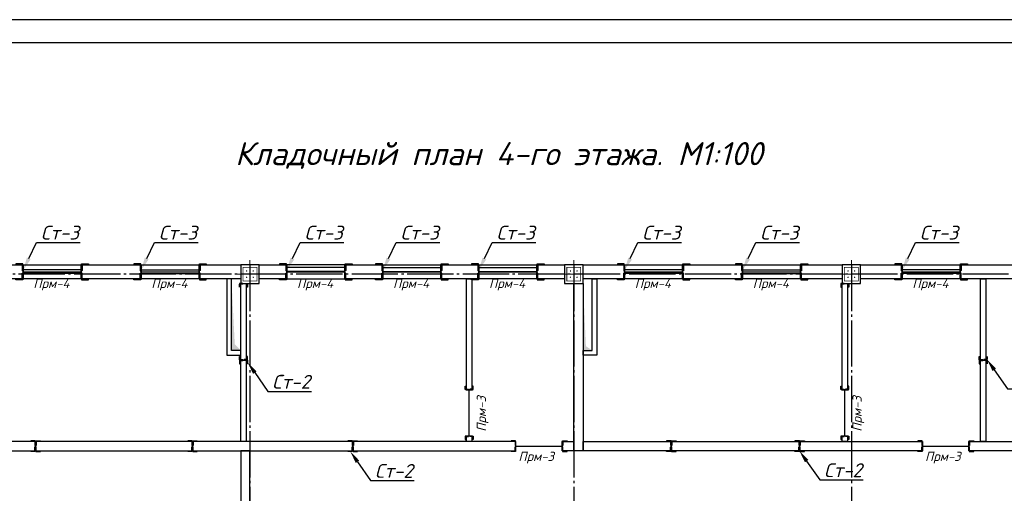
# Model space of a CAD drawing. Header units: millimetres. Extents: x -33345 to 4712671, y -3392 to 121473.
# Tile 324 of 656: x 1778694 to 1799977, y 76254 to 86501. Entities that reach past the tile are written whole.
import ezdxf
from ezdxf import colors
from ezdxf.entities.mleader import LeaderData, LeaderLine
from ezdxf.math import Vec2, Vec3

# ---------------------------------------------------------------- set-up
doc = ezdxf.new("R2010")
doc.units = ezdxf.units.MM
doc.linetypes.add('CENTER2', pattern=[28.575, 19.05, -3.175, 3.175, -3.175])
doc.linetypes.add('ГОСТ 2.303 5', pattern=[24, 20, -1.5, 1, -1.5])
for name, color, linetype, lineweight in [('.', 7, 'Continuous', 15), ('0.25', 7, 'Continuous', 25), ('5   0.30', 1, 'Continuous', 30), ('размер 0.09', 175, 'Continuous', 9)]:
    doc.layers.add(name, color=color, linetype=linetype, lineweight=lineweight)
for name, color, linetype in [('00-Axes', 1, 'CENTER2'), ('HA', 9, 'Continuous'), ('надписи', 7, 'Continuous')]:
    doc.layers.add(name, color=color, linetype=linetype)
doc.styles.add('ISOCPEUR', font='isocpeui.ttf', dxfattribs={"height": 300})
doc.styles.add('ISOCPEUR_1.00', font='isocpeui.ttf')
doc.styles.add('ГОСТ 250', font='isocpeui.ttf', dxfattribs={"height": 250})

# ---------------------------------------------------------------- blocks, each defined once
blk = doc.blocks.new('*U282')
at = {"layer": '0.25', "color": 5, "linetype": 'Continuous', "lineweight": 25, "ltscale": 100}
blk.add_lwpolyline([(-72619, 0), (0, 0), (0, 42000), (-72619, 42000), (-72619, 0)], dxfattribs=at)
at = {"layer": '0.25', "color": 7, "linetype": 'Continuous', "lineweight": 30, "ltscale": 100}
blk.add_lwpolyline([(-70619, 500), (-500, 500), (-500, 41500), (-70619, 41500), (-70619, 500)], dxfattribs=at)
blk = doc.blocks.new('fgfgfgfgggffrw')
at = {"layer": '00-Axes', "color": 251, "linetype": 'ГОСТ 2.303 5', "ltscale": 50, "true_color": 0x636466}
for points in [[(-12640, 13960), (-12640, -1440)], [(-5640, 13960), (-5640, -1440)], [(360, 13960), (360, -1440)], [(22960, 13760), (-41640, 13760)]]:
    blk.add_lwpolyline(points, dxfattribs=at)
blk = doc.blocks.new('column')
at = {"lineweight": 0}
for points in [[(-68, 56, -1), (-68, 86, -1)], [(68, 56, 1), (68, 86, 1)], [(-68, -56, 1), (-68, -86, 1)], [(68, -56, -1), (68, -86, -1)]]:
    blk.add_hatch(color=0, dxfattribs=at).paths.add_polyline_path(points)
at = {"color": 0, "lineweight": 0}
for p, q in [((0, 300), (0, -300)), ((300, 0), (-300, 0))]:
    blk.add_line(p, q, dxfattribs=at)
at = {"lineweight": 30}
blk.add_lwpolyline([(-200, 200), (200, 200), (200, -200), (-200, -200)], close=True, dxfattribs=at)
at = {"color": 0, "lineweight": 0, "const_width": 15}
blk.add_lwpolyline([(150, -150), (150, 150), (-150, 150), (-150, -150)], close=True, dxfattribs=at)
blk = doc.blocks.new('*U3545')
at = {"color": 0, "linetype": 'ByBlock', "lineweight": -2, "ltscale": 100}
blk.add_lwpolyline([(0, 0), (63, 0), (63, 2.7, 0.414214), (60.7, 5), (12, 5, -0.414214), (5, 12), (5, 60.7, 0.414214), (2.7, 63), (0, 63)], format="xyb", close=True, dxfattribs=at)
blk = doc.blocks.new('A$C0829442C')
at = {"layer": '5   0.30', "lineweight": 30, "ltscale": 200}
blk.add_line((0, 131), (0, 13.5), dxfattribs=at)
at = {"layer": '5   0.30', "lineweight": 30, "ltscale": 200, "xscale": -1, "rotation": 180}
blk.add_blockref('*U3545', (3.9, 146.4), dxfattribs=at)
at = {"layer": '5   0.30', "lineweight": 30, "ltscale": 200}
blk.add_blockref('*U3545', (3.9, 0), dxfattribs=at)

msp = doc.modelspace()

# ---------------------------------------------------------------- hatches: boundary and pattern name
at = {"layer": '.', "true_color": 0x636466}
h = msp.add_hatch(color=251, dxfattribs=at)
h.dxf.hatch_style = 1
h.paths.add_polyline_path([(1783342.873, 79481.731), (1783270.495, 80896.408), (1783270.495, 79346.408), (1783470.495, 79346.408)])
h = msp.add_hatch(color=251, dxfattribs=at)
h.dxf.hatch_style = 1
h.paths.add_polyline_path([(1790933.051, 79438.815), (1790870.522, 80796.408), (1790870.495, 79346.408), (1791070.495, 79346.408)])

# ---------------------------------------------------------------- linework, layer by layer
at = {"color": 5}
for p, q in [((1785720.495, 81136.408, 1359241.5), (1784470.495, 81136.408, 1359241.5)), ((1786545.495, 81136.408, 1359241.5), (1787795.495, 81136.408, 1359241.5)), ((1788620.34, 81136.408, 1359241.5), (1789870.34, 81136.408, 1359241.5)), ((1780020.495, 81086.408, 1359241.5), (1778770.495, 81086.408, 1359241.5)), ((1780020.495, 81006.408, 1359241.5), (1778770.495, 81006.408, 1359241.5)), ((1781320.495, 81086.408, 1359241.5), (1782570.495, 81086.408, 1359241.5)), ((1781320.495, 81006.408, 1359241.5), (1782570.495, 81006.408, 1359241.5)), ((1785720.495, 81056.408, 1359241.5), (1784470.495, 81056.408, 1359241.5)), ((1786545.495, 81056.408, 1359241.5), (1787795.495, 81056.408, 1359241.5)), ((1788620.34, 81056.408, 1359241.5), (1789870.34, 81056.408, 1359241.5)), ((1793020.495, 81086.408, 1359241.5), (1791770.495, 81086.408, 1359241.5)), ((1793020.495, 81006.408, 1359241.5), (1791770.495, 81006.408, 1359241.5)), ((1794320.495, 81086.408, 1359241.5), (1795570.495, 81086.408, 1359241.5)), ((1794320.495, 81006.408, 1359241.5), (1795570.495, 81006.408, 1359241.5)), ((1799020.495, 81086.408, 1359241.5), (1797770.495, 81086.408, 1359241.5)), ((1799020.495, 81006.408, 1359241.5), (1797770.495, 81006.408, 1359241.5))]:
    msp.add_line(p, q, dxfattribs=at)
at = {"color": 6, "lineweight": 30}
for p, q in [((1778770.495, 81046.408, 1359241.5), (1780020.495, 81046.407, 1359241.5)), ((1781320.495, 81046.408, 1359241.5), (1782570.495, 81046.407, 1359241.5)), ((1784470.495, 81046.408, 1359241.5), (1785720.495, 81046.407, 1359241.5)), ((1786545.495, 81046.408, 1359241.5), (1787795.495, 81046.407, 1359241.5)), ((1788620.34, 81046.408, 1359241.5), (1789870.34, 81046.407, 1359241.5)), ((1791770.495, 81046.408, 1359241.5), (1793020.495, 81046.407, 1359241.5)), ((1794320.495, 81046.408, 1359241.5), (1795570.495, 81046.407, 1359241.5)), ((1797770.495, 81046.408, 1359241.5), (1799020.495, 81046.407, 1359241.5)), ((1788410.495, 77496.408, 1359241.5), (1788410.495, 78496.408, 1359241.5)), ((1796530.495, 77496.409, 1359241.5), (1796530.495, 78496.409, 1359241.5))]:
    msp.add_line(p, q, dxfattribs=at)
at = {"color": 177, "lineweight": 30, "true_color": 0x293189}
for p, q in [((1789420.495, 77276.407, 1359241.5), (1790420.495, 77276.407, 1359241.5)), ((1798210.495, 77276.408, 1359241.5), (1799210.495, 77276.408, 1359241.5))]:
    msp.add_line(p, q, dxfattribs=at)
at = {"elevation": 1359241.5}
for points in [[(1778770.495, 81196.408), (1780020.495, 81196.408), (1780020.495, 80896.408), (1778770.495, 80896.408)], [(1781320.495, 81196.408), (1782570.495, 81196.408), (1782570.495, 80896.408), (1781320.495, 80896.408)], [(1785720.495, 81196.408), (1784470.495, 81196.408), (1784470.495, 80896.408), (1785720.495, 80896.408)], [(1786545.495, 81196.408), (1787795.495, 81196.408), (1787795.495, 80896.408), (1786545.495, 80896.408)], [(1788620.34, 81196.408), (1789870.34, 81196.408), (1789870.34, 80896.408), (1788620.34, 80896.408)], [(1791770.495, 81196.408), (1793020.495, 81196.408), (1793020.495, 80896.408), (1791770.495, 80896.408)], [(1794320.495, 81196.408), (1795570.495, 81196.408), (1795570.495, 80896.408), (1794320.495, 80896.408)], [(1797770.495, 81196.408), (1799020.495, 81196.408), (1799020.495, 80896.408), (1797770.495, 80896.408)]]:
    msp.add_lwpolyline(points, close=True, dxfattribs=at)
at = {"layer": 'HA', "color": 250, "lineweight": 30, "ltscale": 100, "elevation": 1359241.5}
for points in [[(1777870.495, 81196.408), (1778770.495, 81196.408), (1778770.495, 80896.408), (1777870.495, 80896.408)], [(1780020.495, 81196.408), (1781320.495, 81196.408), (1781320.495, 80896.408), (1780020.495, 80896.408)], [(1782570.495, 81196.408), (1783470.495, 81196.408), (1783470.495, 80896.408), (1782570.495, 80896.408)], [(1783870.495, 81196.408), (1784470.495, 81196.408), (1784470.495, 80896.408), (1783870.495, 80896.408)], [(1785720.495, 81196.408), (1786545.495, 81196.408), (1786545.495, 80896.408), (1785720.495, 80896.408)], [(1789870.34, 80896.408), (1789870.34, 81196.408), (1790470.495, 81196.408), (1790470.495, 80896.408)], [(1790870.495, 81196.408), (1791770.495, 81196.408), (1791770.495, 80896.408), (1790870.495, 80896.408)], [(1793020.495, 81196.408), (1794320.495, 81196.408), (1794320.495, 80896.408), (1793020.495, 80896.408)], [(1795570.495, 81196.408), (1796470.495, 81196.408), (1796470.495, 80896.408), (1795570.495, 80896.408)], [(1796870.495, 81196.408), (1797770.495, 81196.408), (1797770.495, 80896.408), (1796870.495, 80896.408)], [(1799020.495, 81196.408), (1800320.495, 81196.408), (1800320.495, 80896.408), (1799020.495, 80896.408)], [(1783170.495, 80896.408), (1783170.495, 79246.408), (1783470.495, 79246.408), (1783470.495, 79346.408), (1783270.495, 79346.408), (1783270.495, 80896.408)], [(1791170.495, 80896.408), (1791170.495, 79246.408), (1790870.495, 79246.408), (1790870.495, 79346.408), (1791070.495, 79346.408), (1791070.495, 80896.408)], [(1799460.495, 80896.408), (1799580.495, 80896.408), (1799580.495, 77376.409), (1799460.495, 77376.409)], [(1783470.495, 80796.408), (1783590.495, 80796.408), (1783590.495, 77376.408), (1783470.495, 77376.408)], [(1790670.495, 80796.408), (1790870.495, 80796.408), (1790870.495, 77176.408), (1790670.495, 77176.408)], [(1777870.495, 77376.408), (1777870.495, 77496.408), (1777750.495, 77496.408), (1777750.495, 77376.408), (1775820.495, 77376.408), (1775820.495, 77176.408), (1789420.495, 77176.408), (1789420.495, 77376.408)], [(1790420.495, 77176.408), (1790420.495, 77376.408), (1790670.495, 77376.408), (1790670.495, 77176.408)], [(1798210.495, 77376.409), (1798210.495, 77176.408), (1790870.495, 77176.408), (1790870.495, 77376.409)], [(1799210.495, 77376.409), (1801220.495, 77376.409), (1801220.495, 77176.408), (1799210.495, 77176.408)], [(1783470.495, 75196.408), (1783670.495, 75196.408), (1783670.495, 77176.409), (1783470.495, 77176.409)]]:
    msp.add_lwpolyline(points, close=True, dxfattribs=at)
for points in [[(1788620.34, 80896.408), (1787795.495, 80896.408), (1787795.495, 81196.408), (1788620.34, 81196.408), (1788620.34, 80896.408)], [(1788350.495, 78496.408), (1788350.495, 80896.408), (1788470.495, 80896.408), (1788470.495, 78496.408), (1788350.495, 78496.408)], [(1796470.495, 78496.409), (1796470.495, 80796.408), (1796590.495, 80796.408), (1796590.495, 78496.409), (1796470.495, 78496.409)], [(1788470.495, 77496.408), (1788470.495, 77376.408), (1788350.495, 77376.408), (1788350.495, 77496.408), (1788470.495, 77496.408)], [(1796590.495, 77496.409), (1796590.495, 77376.409), (1796470.495, 77376.409), (1796470.495, 77496.409), (1796590.495, 77496.409)]]:
    msp.add_lwpolyline(points, dxfattribs=at)

# ---------------------------------------------------------------- block references
at = {"color": 244, "lineweight": 50, "true_color": 0x991b1e}
msp.add_blockref('fgfgfgfgggffrw', (1796310.495, 67236.408, 1359241.5), dxfattribs=at)
at = {"xscale": -1, "rotation": 270}
for p in [(1783670.495, 80996.408, 1359241.5), (1790670.495, 80996.408, 1359241.5), (1796670.495, 80996.408, 1359241.5)]:
    msp.add_blockref('column', p, dxfattribs=at)
at = {"layer": '0.25', "ltscale": 100, "transparency": 33554687}
msp.add_blockref('*U282', (1823194.41, 44501.326, 1359241.5), dxfattribs=at)
at = {"layer": 'размер 0.09', "lineweight": 30, "ltscale": 200}
for p, xscale, yscale, zscale, rotation in [((1778770.495, 81216.284, 1359241.5), 2.351013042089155, 2.351013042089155, 2.351013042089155, 180.0000448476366), ((1780020.496, 81216.284, 1359241.5), -2.351013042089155, 2.351013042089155, 2.351013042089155, 179.9999551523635), ((1781320.495, 81216.284, 1359241.5), 2.351013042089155, 2.351013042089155, 2.351013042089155, 180.0000448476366), ((1782570.496, 81216.284, 1359241.5), -2.351013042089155, 2.351013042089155, 2.351013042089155, 179.9999551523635), ((1784470.495, 81216.284, 1359241.5), 2.351013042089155, 2.351013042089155, 2.351013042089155, 180.0000448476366), ((1785720.496, 81216.284, 1359241.5), -2.351013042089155, 2.351013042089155, 2.351013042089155, 179.9999551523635), ((1786545.495, 81216.284, 1359241.5), 2.351013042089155, 2.351013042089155, 2.351013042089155, 180.0000448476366), ((1787795.496, 81216.284, 1359241.5), -2.351013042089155, 2.351013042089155, 2.351013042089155, 179.9999551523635), ((1788620.34, 81216.284, 1359241.5), 2.351013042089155, 2.351013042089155, 2.351013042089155, 180.0000448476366), ((1789870.34, 81216.284, 1359241.5), -2.351013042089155, 2.351013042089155, 2.351013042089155, 179.9999551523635), ((1791770.495, 81216.284, 1359241.5), 2.351013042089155, 2.351013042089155, 2.351013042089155, 180.0000448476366), ((1793020.496, 81216.284, 1359241.5), -2.351013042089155, 2.351013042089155, 2.351013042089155, 179.9999551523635), ((1794320.495, 81216.284, 1359241.5), 2.351013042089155, 2.351013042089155, 2.351013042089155, 180.0000448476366), ((1795570.496, 81216.284, 1359241.5), -2.351013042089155, 2.351013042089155, 2.351013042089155, 179.9999551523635), ((1797770.495, 81216.284, 1359241.5), 2.351013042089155, 2.351013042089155, 2.351013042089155, 180.0000448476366), ((1799020.496, 81216.284, 1359241.5), -2.351013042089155, 2.351013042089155, 2.351013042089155, 179.9999551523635), ((1783616.174, 80796.408, 1359241.5), -1.185761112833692, 1.185761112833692, 1.185761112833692, 89.99995515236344), ((1796616.174, 80796.408, 1359241.5), -1.185761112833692, 1.185761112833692, 1.185761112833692, 89.99995515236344), ((1783618.708, 79136.408, 1359241.5), 1.185761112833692, 1.185761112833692, 1.185761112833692, 90.00004484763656), ((1799608.708, 79136.408, 1359241.5), 1.185761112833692, 1.185761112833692, 1.185761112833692, 90.00004484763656), ((1783618.708, 79136.408, 1359241.5), -1.185761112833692, 1.185761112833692, 1.185761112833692, 89.99995515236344), ((1799608.708, 79136.408, 1359241.5), -1.185761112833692, 1.185761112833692, 1.185761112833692, 89.99995515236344), ((1788496.174, 78496.408, 1359241.5), 1.185761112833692, 1.185761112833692, 1.185761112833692, 90.00004484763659), ((1796616.174, 78496.409, 1359241.5), 1.185761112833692, 1.185761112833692, 1.185761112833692, 90.00004484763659), ((1788496.175, 77496.408, 1359241.5), -1.185761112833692, 1.185761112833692, 1.185761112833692, 89.99995515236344), ((1796616.175, 77496.409, 1359241.5), -1.185761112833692, 1.185761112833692, 1.185761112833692, 89.99995515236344), ((1779037.613, 77389.747), 1.556924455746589, 1.556924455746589, 1.556924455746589, 180.0000448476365), ((1779037.614, 77389.747), -1.556924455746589, 1.556924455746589, 1.556924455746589, 179.9999551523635), ((1782429.462, 77389.747), 1.556924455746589, 1.556924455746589, 1.556924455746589, 180.0000448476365), ((1782429.462, 77389.747), -1.556924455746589, 1.556924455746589, 1.556924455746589, 179.9999551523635), ((1785894.163, 77389.747), 1.556924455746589, 1.556924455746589, 1.556924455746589, 180.0000448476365), ((1785894.163, 77389.747), -1.556924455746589, 1.556924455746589, 1.556924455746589, 179.9999551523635), ((1789420.495, 77388.904, 1359241.5), 1.556924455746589, 1.556924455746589, 1.556924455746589, 180.0000448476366), ((1790420.496, 77388.904, 1359241.5), -1.556924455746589, 1.556924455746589, 1.556924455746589, 179.9999551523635), ((1792778.772, 77389.747), 1.556924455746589, 1.556924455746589, 1.556924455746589, 180.0000448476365), ((1792778.773, 77389.747), -1.556924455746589, 1.556924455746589, 1.556924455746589, 179.9999551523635), ((1795552.803, 77389.747), 1.556924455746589, 1.556924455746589, 1.556924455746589, 180.0000448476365), ((1795552.804, 77389.747), -1.556924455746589, 1.556924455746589, 1.556924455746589, 179.9999551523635), ((1798210.495, 77388.905, 1359241.5), 1.556924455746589, 1.556924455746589, 1.556924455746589, 180.0000448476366), ((1799210.496, 77388.905, 1359241.5), -1.556924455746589, 1.556924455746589, 1.556924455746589, 179.9999551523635)]:
    msp.add_blockref('A$C0829442C', p, dxfattribs=dict(at, xscale=xscale, yscale=yscale, zscale=zscale, rotation=rotation))

# ---------------------------------------------------------------- texts
at = {"transparency": 33554687, "char_height": 200, "attachment_point": 1, "style": 'ГОСТ 250'}
for s, insert in [('{\\C6;Прм-4}', (1778989.91, 80896.408, 1359241.5)), ('{\\C6;Прм-4}', (1781539.91, 80896.408, 1359241.5)), ('{\\C6;Прм-4}', (1784689.91, 80896.408, 1359241.5)), ('{\\C6;Прм-4}', (1786764.91, 80896.408, 1359241.5)), ('{\\C6;Прм-4}', (1788839.754, 80896.408, 1359241.5)), ('{\\C6;Прм-4}', (1791989.91, 80896.408, 1359241.5)), ('{\\C6;Прм-4}', (1794539.91, 80896.408, 1359241.5)), ('{\\C6;Прм-4}', (1797989.91, 80896.408, 1359241.5)), ('{\\C5;Прм-3}', (1789474.424, 77154.002, 1359241.5)), ('{\\C5;Прм-3}', (1798264.424, 77154.003, 1359241.5))]:
    msp.add_mtext_dynamic_manual_height_columns(s, width=5615.66788, gutter_width=1250, heights=[260], dxfattribs=dict(at, insert=insert))
at = {"transparency": 33554687, "char_height": 200, "attachment_point": 1, "rotation": 90, "style": 'ГОСТ 250'}
for insert in [(1788574.513, 77586.948, 1359241.5), (1796694.513, 77586.949, 1359241.5)]:
    msp.add_mtext_dynamic_manual_height_columns('{\\C5;Прм-3}', width=5615.66788, gutter_width=1250, heights=[260], dxfattribs=dict(at, insert=insert))
at = {"layer": 'надписи', "insert": (1789050.895, 83563.569, 1359241.496), "char_height": 500, "width": 15667.88106, "attachment_point": 5, "style": 'ISOCPEUR_1.00'}
msp.add_mtext('{\\C0;Кладочный план} {\\C0;4-го этажа.} M1:100', dxfattribs=at)

# ---------------------------------------------------------------- leaders
at = {"transparency": 33554687}
ml = msp.add_multileader_mtext('Standard', dxfattribs=at)
ml.set_content('Ст-3', color=256, style='ISOCPEUR')
ml.set_leader_properties(color=256)
ml.build(insert=Vec2(0, 0))
ml.multileader.update_dxf_attribs({"text_left_attachment_type": 6, "text_right_attachment_type": 6, "dogleg_length": 1.827, "arrow_head_size": 274.097})
ctx = ml.context
ctx.base_point, ctx.char_height, ctx.arrow_head_size, ctx.landing_gap_size, ctx.plane_origin = Vec3(1779060.65, 81683.667, 1359241.5), 300, 274.097, 91.366, Vec3(1778508.197, 82096.987, 1359241.5)
ctx.left_attachment, ctx.right_attachment = 6, 6
notes = []
notes.append((ctx, [(0, (1, 1, 0), (1779058.823, 81683.667, 1359241.5), (1, 0), 1.827, [(0, [(1778770.495, 81086.408, 1359241.5)], 0, [])])]))
ctx.mtext.insert, ctx.mtext.flow_direction = Vec3(1779152.016, 82043.667, 1359241.5), 5
ml = msp.add_multileader_mtext('Standard', dxfattribs=at)
ml.set_content('Ст-3', color=256, style='ISOCPEUR')
ml.set_leader_properties(color=256)
ml.build(insert=Vec2(0, 0))
ml.multileader.update_dxf_attribs({"text_left_attachment_type": 6, "text_right_attachment_type": 6, "dogleg_length": 1.827, "arrow_head_size": 274.097})
ctx = ml.context
ctx.base_point, ctx.char_height, ctx.arrow_head_size, ctx.landing_gap_size, ctx.plane_origin = Vec3(1781610.65, 81683.667, 1359241.5), 300, 274.097, 91.366, Vec3(1781058.197, 82096.987, 1359241.5)
ctx.left_attachment, ctx.right_attachment = 6, 6
notes.append((ctx, [(0, (1, 1, 0), (1781608.823, 81683.667, 1359241.5), (1, 0), 1.827, [(0, [(1781320.495, 81086.408, 1359241.5)], 0, [])])]))
ctx.mtext.insert, ctx.mtext.flow_direction = Vec3(1781702.016, 82043.667, 1359241.5), 5
ml = msp.add_multileader_mtext('Standard', dxfattribs=at)
ml.set_content('Ст-3', color=256, style='ISOCPEUR')
ml.set_leader_properties(color=256)
ml.build(insert=Vec2(0, 0))
ml.multileader.update_dxf_attribs({"text_left_attachment_type": 6, "text_right_attachment_type": 6, "dogleg_length": 1.827, "arrow_head_size": 274.097})
ctx = ml.context
ctx.base_point, ctx.char_height, ctx.arrow_head_size, ctx.landing_gap_size, ctx.plane_origin = Vec3(1784760.65, 81683.667, 1359241.5), 300, 274.097, 91.366, Vec3(1784208.197, 82096.987, 1359241.5)
ctx.left_attachment, ctx.right_attachment = 6, 6
notes.append((ctx, [(0, (1, 1, 0), (1784758.823, 81683.667, 1359241.5), (1, 0), 1.827, [(0, [(1784470.495, 81086.408, 1359241.5)], 0, [])])]))
ctx.mtext.insert, ctx.mtext.flow_direction = Vec3(1784852.016, 82043.667, 1359241.5), 5
ml = msp.add_multileader_mtext('Standard', dxfattribs=at)
ml.set_content('Ст-3', color=256, style='ISOCPEUR')
ml.set_leader_properties(color=256)
ml.build(insert=Vec2(0, 0))
ml.multileader.update_dxf_attribs({"text_left_attachment_type": 6, "text_right_attachment_type": 6, "dogleg_length": 1.827, "arrow_head_size": 274.097})
ctx = ml.context
ctx.base_point, ctx.char_height, ctx.arrow_head_size, ctx.landing_gap_size, ctx.plane_origin = Vec3(1786835.65, 81683.667, 1359241.5), 300, 274.097, 91.366, Vec3(1786283.197, 82096.987, 1359241.5)
ctx.left_attachment, ctx.right_attachment = 6, 6
notes.append((ctx, [(0, (1, 1, 0), (1786833.823, 81683.667, 1359241.5), (1, 0), 1.827, [(0, [(1786545.495, 81086.408, 1359241.5)], 0, [])])]))
ctx.mtext.insert, ctx.mtext.flow_direction = Vec3(1786927.016, 82043.667, 1359241.5), 5
ml = msp.add_multileader_mtext('Standard', dxfattribs=at)
ml.set_content('Ст-3', color=256, style='ISOCPEUR')
ml.set_leader_properties(color=256)
ml.build(insert=Vec2(0, 0))
ml.multileader.update_dxf_attribs({"text_left_attachment_type": 6, "text_right_attachment_type": 6, "dogleg_length": 1.827, "arrow_head_size": 274.097})
ctx = ml.context
ctx.base_point, ctx.char_height, ctx.arrow_head_size, ctx.landing_gap_size, ctx.plane_origin = Vec3(1788910.495, 81683.667, 1359241.5), 300, 274.097, 91.366, Vec3(1788358.042, 82096.987, 1359241.5)
ctx.left_attachment, ctx.right_attachment = 6, 6
notes.append((ctx, [(0, (1, 1, 0), (1788908.667, 81683.667, 1359241.5), (1, 0), 1.827, [(0, [(1788620.34, 81086.408, 1359241.5)], 0, [])])]))
ctx.mtext.insert, ctx.mtext.flow_direction = Vec3(1789001.86, 82043.667, 1359241.5), 5
ml = msp.add_multileader_mtext('Standard', dxfattribs=at)
ml.set_content('Ст-3', color=256, style='ISOCPEUR')
ml.set_leader_properties(color=256)
ml.build(insert=Vec2(0, 0))
ml.multileader.update_dxf_attribs({"text_left_attachment_type": 6, "text_right_attachment_type": 6, "dogleg_length": 1.827, "arrow_head_size": 274.097})
ctx = ml.context
ctx.base_point, ctx.char_height, ctx.arrow_head_size, ctx.landing_gap_size, ctx.plane_origin = Vec3(1792060.65, 81683.667, 1359241.5), 300, 274.097, 91.366, Vec3(1791508.197, 82096.987, 1359241.5)
ctx.left_attachment, ctx.right_attachment = 6, 6
notes.append((ctx, [(0, (1, 1, 0), (1792058.823, 81683.667, 1359241.5), (1, 0), 1.827, [(0, [(1791770.495, 81086.408, 1359241.5)], 0, [])])]))
ctx.mtext.insert, ctx.mtext.flow_direction = Vec3(1792152.016, 82043.667, 1359241.5), 5
ml = msp.add_multileader_mtext('Standard', dxfattribs=at)
ml.set_content('Ст-3', color=256, style='ISOCPEUR')
ml.set_leader_properties(color=256)
ml.build(insert=Vec2(0, 0))
ml.multileader.update_dxf_attribs({"text_left_attachment_type": 6, "text_right_attachment_type": 6, "dogleg_length": 1.827, "arrow_head_size": 274.097})
ctx = ml.context
ctx.base_point, ctx.char_height, ctx.arrow_head_size, ctx.landing_gap_size, ctx.plane_origin = Vec3(1794610.65, 81683.667, 1359241.5), 300, 274.097, 91.366, Vec3(1794058.197, 82096.987, 1359241.5)
ctx.left_attachment, ctx.right_attachment = 6, 6
notes.append((ctx, [(0, (1, 1, 0), (1794608.823, 81683.667, 1359241.5), (1, 0), 1.827, [(0, [(1794320.495, 81086.408, 1359241.5)], 0, [])])]))
ctx.mtext.insert, ctx.mtext.flow_direction = Vec3(1794702.016, 82043.667, 1359241.5), 5
ml = msp.add_multileader_mtext('Standard', dxfattribs=at)
ml.set_content('Ст-3', color=256, style='ISOCPEUR')
ml.set_leader_properties(color=256)
ml.build(insert=Vec2(0, 0))
ml.multileader.update_dxf_attribs({"text_left_attachment_type": 6, "text_right_attachment_type": 6, "dogleg_length": 1.827, "arrow_head_size": 274.097})
ctx = ml.context
ctx.base_point, ctx.char_height, ctx.arrow_head_size, ctx.landing_gap_size, ctx.plane_origin = Vec3(1798060.65, 81683.667, 1359241.5), 300, 274.097, 91.366, Vec3(1797508.197, 82096.987, 1359241.5)
ctx.left_attachment, ctx.right_attachment = 6, 6
notes.append((ctx, [(0, (1, 1, 0), (1798058.823, 81683.667, 1359241.5), (1, 0), 1.827, [(0, [(1797770.495, 81086.408, 1359241.5)], 0, [])])]))
ctx.mtext.insert, ctx.mtext.flow_direction = Vec3(1798152.016, 82043.667, 1359241.5), 5
ml = msp.add_multileader_mtext('Standard', dxfattribs=at)
ml.set_content('Ст-2', color=256, style='ISOCPEUR')
ml.set_leader_properties(color=256)
ml.build(insert=Vec2(0, 0))
ml.multileader.update_dxf_attribs({"text_left_attachment_type": 6, "text_right_attachment_type": 6, "dogleg_length": 1.827, "arrow_head_size": 274.097})
ctx = ml.context
ctx.base_point, ctx.char_height, ctx.arrow_head_size, ctx.landing_gap_size, ctx.plane_origin = Vec3(1784060.932, 78457.466, 1359241.5), 300, 274.097, 91.366, Vec3(1783581.811, 79048.272, 1359241.5)
ctx.left_attachment, ctx.right_attachment = 6, 6
notes.append((ctx, [(0, (1, 1, 0), (1784059.104, 78457.466, 1359241.5), (1, 0), 1.827, [(0, [(1783618.709, 79090.197, 1359241.5)], 0, [])])]))
ctx.mtext.insert, ctx.mtext.flow_direction = Vec3(1784152.297, 78817.466, 1359241.5), 5
ml = msp.add_multileader_mtext('Standard', dxfattribs=at)
ml.set_content('Ст-2', color=256, style='ISOCPEUR')
ml.set_leader_properties(color=256)
ml.build(insert=Vec2(0, 0))
ml.multileader.update_dxf_attribs({"text_left_attachment_type": 6, "text_right_attachment_type": 6, "dogleg_length": 1.827, "arrow_head_size": 274.097})
ctx = ml.context
ctx.base_point, ctx.char_height, ctx.arrow_head_size, ctx.landing_gap_size, ctx.plane_origin = Vec3(1800045.003, 78518.193, 1359241.5), 300, 274.097, 91.366, Vec3(1799565.882, 79109, 1359241.5)
ctx.left_attachment, ctx.right_attachment = 6, 6
notes.append((ctx, [(0, (1, 1, 0), (1800043.175, 78518.193, 1359241.5), (1, 0), 1.827, [(0, [(1799602.78, 79150.925, 1359241.5)], 0, [])])]))
ctx.mtext.insert, ctx.mtext.flow_direction = Vec3(1800136.369, 78878.193, 1359241.5), 5
ml = msp.add_multileader_mtext('Standard', dxfattribs=at)
ml.set_content('Ст-2', color=256, style='ISOCPEUR')
ml.set_leader_properties(color=256)
ml.build(insert=Vec2(0, 0))
ml.multileader.update_dxf_attribs({"text_left_attachment_type": 6, "text_right_attachment_type": 6, "dogleg_length": 1.827, "arrow_head_size": 274.097})
ctx = ml.context
ctx.base_point, ctx.char_height, ctx.arrow_head_size, ctx.landing_gap_size, ctx.plane_origin = Vec3(1786281.338, 76529.06), 300, 274.097, 91.366, Vec3(1785802.217, 77119.867)
ctx.left_attachment, ctx.right_attachment = 6, 6
notes.append((ctx, [(0, (1, 1, 0), (1786279.51, 76529.06), (1, 0), 1.827, [(0, [(1785839.115, 77161.792)], 0, [])])]))
ctx.mtext.insert, ctx.mtext.flow_direction = Vec3(1786372.703, 76889.06), 5
ml = msp.add_multileader_mtext('Standard', dxfattribs=at)
ml.set_content('Ст-2', color=256, style='ISOCPEUR')
ml.set_leader_properties(color=256)
ml.build(insert=Vec2(0, 0))
ml.multileader.update_dxf_attribs({"text_left_attachment_type": 6, "text_right_attachment_type": 6, "dogleg_length": 1.827, "arrow_head_size": 274.097})
ctx = ml.context
ctx.base_point, ctx.char_height, ctx.arrow_head_size, ctx.landing_gap_size, ctx.plane_origin = Vec3(1795989.021, 76543.677), 300, 274.097, 91.366, Vec3(1795509.901, 77134.483)
ctx.left_attachment, ctx.right_attachment = 6, 6
notes.append((ctx, [(0, (1, 1, 0), (1795987.194, 76543.677), (1, 0), 1.827, [(0, [(1795546.798, 77176.408)], 0, [])])]))
ctx.mtext.insert, ctx.mtext.flow_direction = Vec3(1796080.387, 76903.677), 5
for ctx, leaders in notes:
    for number, flags, end, landing, length, lines in leaders:
        leader = LeaderData()
        leader.index, (leader.has_last_leader_line, leader.has_dogleg_vector, leader.attachment_direction) = number, flags
        leader.last_leader_point, leader.dogleg_vector, leader.dogleg_length = Vec3(end), Vec3(landing), length
        for number, points, colour, breaks in lines:
            line = LeaderLine()
            line.index, line.vertices, line.color, line.breaks = number, Vec3.list(points), colors.encode_raw_color(colour), breaks
            leader.lines.append(line)
        ctx.leaders.append(leader)

doc.saveas('drawing.dxf')
